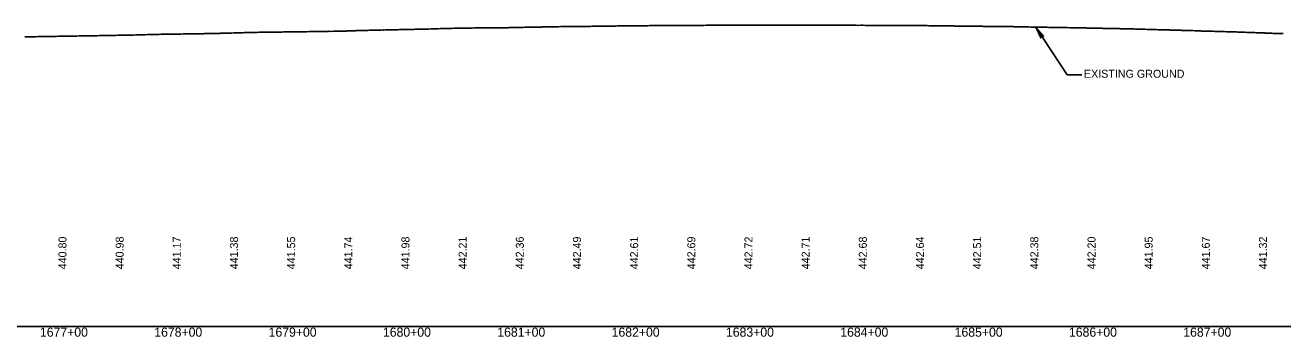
# Model space of a CAD drawing. Extents: x 2017200 to 2047700, y 854850 to 893350.
# Drawn here: x 2022663 to 2023763, y 859091 to 859364 of the extents above; entities that cross this region are included whole.
import ezdxf

# ---------------------------------------------------------------- set-up
doc = ezdxf.new("R2010")
doc.units = 0
for name, color, linetype in [('RD_DDB_Profile_EX', 7, 'Continuous'), ('RD_DDB_Profile_Lbl', 7, 'Continuous'), ('RD_DDB_StaTX', 7, 'Continuous'), ('RD_DDB_StripGrade', 7, 'Continuous'), ('RD_GPK_Profile_Cell', 7, 'Continuous')]:
    doc.layers.add(name, color=color, linetype=linetype)

msp = doc.modelspace()

# ---------------------------------------------------------------- linework, layer by layer
at = {"layer": 'RD_DDB_Profile_EX'}
msp.add_lwpolyline([(2022662.5, 859353.4), (2022664.3, 859353.4), (2022666.3, 859353.4), (2022668.3, 859353.5), (2022669, 859353.5), (2022670.4, 859353.5), (2022672.3, 859353.5), (2022674.2, 859353.6), (2022676.2, 859353.6), (2022676.8, 859353.6), (2022678.2, 859353.6), (2022680.2, 859353.6), (2022682.2, 859353.7), (2022684.2, 859353.7), (2022684.6, 859353.7), (2022686.2, 859353.7), (2022688.1, 859353.8), (2022690.1, 859353.8), (2022692.1, 859353.9), (2022692.4, 859353.9), (2022694.1, 859353.9), (2022696.1, 859353.9), (2022698.1, 859354), (2022700.2, 859354), (2022702.1, 859354), (2022704.1, 859354.1), (2022706, 859354.1), (2022708.1, 859354.1), (2022710, 859354.2), (2022712, 859354.2), (2022714, 859354.2), (2022716, 859354.3), (2022718, 859354.3), (2022720, 859354.3), (2022722.1, 859354.4), (2022723.9, 859354.4), (2022725.9, 859354.4), (2022727.9, 859354.5), (2022730, 859354.5), (2022731.4, 859354.6), (2022731.9, 859354.6), (2022733.9, 859354.6), (2022735.8, 859354.6), (2022737.8, 859354.7), (2022739.2, 859354.7), (2022739.8, 859354.7), (2022741.8, 859354.7), (2022743.8, 859354.8), (2022745.8, 859354.8), (2022747, 859354.8), (2022747.8, 859354.8), (2022749.8, 859354.9), (2022751.8, 859354.9), (2022753.8, 859355), (2022754.8, 859355), (2022755.7, 859355), (2022757.7, 859355), (2022759.7, 859355.1), (2022761.8, 859355.1), (2022762.6, 859355.2), (2022763.7, 859355.2), (2022765.7, 859355.2), (2022767.7, 859355.2), (2022769.8, 859355.3), (2022770.4, 859355.3), (2022771.7, 859355.4), (2022773.7, 859355.4), (2022775.6, 859355.4), (2022777.8, 859355.4), (2022778.2, 859355.5), (2022779.7, 859355.5), (2022781.7, 859355.6), (2022783.6, 859355.6), (2022785.5, 859355.6), (2022786, 859355.6), (2022787.5, 859355.6), (2022789.1, 859355.7), (2022789.5, 859355.7), (2022791.5, 859355.7), (2022792.2, 859355.7), (2022793.8, 859355.7), (2022794.9, 859355.7), (2022795.5, 859355.8), (2022797.1, 859355.8), (2022797.5, 859355.8), (2022799.4, 859355.8), (2022801.2, 859355.9), (2022801.6, 859355.9), (2022802.9, 859355.9), (2022803.5, 859355.9), (2022805.1, 859355.9), (2022805.4, 859355.9), (2022807.4, 859356), (2022809.6, 859356), (2022811, 859356), (2022811.5, 859356), (2022813.1, 859356), (2022813.4, 859356), (2022815.4, 859356.1), (2022817.2, 859356.1), (2022817.6, 859356.1), (2022819, 859356.1), (2022819.5, 859356.2), (2022821.1, 859356.2), (2022821.4, 859356.2), (2022823.4, 859356.2), (2022825.1, 859356.3), (2022825.6, 859356.3), (2022827, 859356.3), (2022827.5, 859356.3), (2022829.1, 859356.3), (2022829.4, 859356.3), (2022831.3, 859356.4), (2022833.1, 859356.4), (2022833.6, 859356.5), (2022835, 859356.5), (2022835.5, 859356.5), (2022837.4, 859356.5), (2022839.3, 859356.6), (2022840.6, 859356.6), (2022841.1, 859356.7), (2022841.7, 859356.7), (2022843.1, 859356.7), (2022843.4, 859356.7), (2022845.3, 859356.8), (2022847.3, 859356.8), (2022848.4, 859356.9), (2022849, 859356.9), (2022849.6, 859356.9), (2022851.1, 859356.9), (2022852.5, 859357), (2022853.1, 859357), (2022854.7, 859357.1), (2022855, 859357.1), (2022856.2, 859357.1), (2022857, 859357.1), (2022857.7, 859357.1), (2022859.1, 859357.2), (2022860.5, 859357.2), (2022861, 859357.2), (2022862.7, 859357.3), (2022863, 859357.3), (2022864, 859357.3), (2022865, 859357.3), (2022865.7, 859357.3), (2022867.1, 859357.4), (2022868.5, 859357.4), (2022869, 859357.4), (2022870.7, 859357.4), (2022871, 859357.4), (2022871.8, 859357.5), (2022873, 859357.5), (2022874.8, 859357.5), (2022875.1, 859357.5), (2022876.5, 859357.5), (2022877, 859357.5), (2022878.6, 859357.6), (2022879, 859357.6), (2022879.6, 859357.6), (2022880.9, 859357.6), (2022882.7, 859357.6), (2022883.1, 859357.6), (2022884.5, 859357.6), (2022885, 859357.6), (2022886.6, 859357.6), (2022886.9, 859357.6), (2022887.4, 859357.6), (2022888.9, 859357.7), (2022890.7, 859357.7), (2022891.2, 859357.7), (2022892.5, 859357.7), (2022893, 859357.7), (2022894.6, 859357.7), (2022895.2, 859357.7), (2022896.9, 859357.7), (2022898.9, 859357.8), (2022899.3, 859357.8), (2022900.5, 859357.8), (2022901.1, 859357.8), (2022902.6, 859357.8), (2022903, 859357.8), (2022904.9, 859357.9), (2022906.8, 859357.9), (2022907.4, 859357.9), (2022908.5, 859357.9), (2022909.1, 859357.9), (2022911, 859358), (2022912.9, 859358), (2022914.6, 859358), (2022915.5, 859358), (2022916.5, 859358), (2022917.1, 859358.1), (2022918.6, 859358.1), (2022919, 859358.1), (2022920.6, 859358.1), (2022920.9, 859358.1), (2022922.6, 859358.1), (2022923.8, 859358.1), (2022924.6, 859358.1), (2022925.5, 859358.2), (2022926.6, 859358.2), (2022928, 859358.2), (2022928.6, 859358.3), (2022930.2, 859358.2), (2022930.6, 859358.2), (2022932.5, 859358.3), (2022933.3, 859358.3), (2022934.2, 859358.3), (2022934.6, 859358.3), (2022935.9, 859358.4), (2022936.6, 859358.4), (2022938.1, 859358.4), (2022938.5, 859358.4), (2022940.2, 859358.5), (2022940.5, 859358.5), (2022941.4, 859358.5), (2022942, 859358.5), (2022942.6, 859358.5), (2022943.9, 859358.5), (2022944.6, 859358.6), (2022946.1, 859358.6), (2022946.5, 859358.6), (2022948.2, 859358.6), (2022948.5, 859358.7), (2022949.8, 859358.7), (2022950.2, 859358.7), (2022950.7, 859358.7), (2022951.8, 859358.7), (2022952.6, 859358.8), (2022954, 859358.8), (2022954.5, 859358.8), (2022956.1, 859358.9), (2022956.5, 859358.9), (2022957.6, 859358.9), (2022958.4, 859358.9), (2022958.8, 859358.9), (2022959.8, 859358.9), (2022960.6, 859358.9), (2022962, 859359), (2022962.5, 859359), (2022964.1, 859359.1), (2022964.5, 859359.1), (2022965.4, 859359.1), (2022966.4, 859359.1), (2022968.2, 859359.2), (2022968.7, 859359.2), (2022970, 859359.2), (2022970.5, 859359.2), (2022972.1, 859359.3), (2022972.5, 859359.3), (2022973.2, 859359.3), (2022974.4, 859359.3), (2022976.1, 859359.4), (2022976.7, 859359.3), (2022978, 859359.4), (2022978.5, 859359.4), (2022980.1, 859359.5), (2022980.5, 859359.5), (2022981, 859359.5), (2022982.4, 859359.5), (2022984.3, 859359.6), (2022984.9, 859359.5), (2022986, 859359.6), (2022986.6, 859359.6), (2022988.1, 859359.6), (2022988.4, 859359.6), (2022988.8, 859359.6), (2022990.4, 859359.7), (2022992.3, 859359.7), (2022994.1, 859359.7), (2022994.6, 859359.7), (2022996.1, 859359.8), (2022996.6, 859359.8), (2022998.3, 859359.8), (2023000.3, 859359.9), (2023002.1, 859359.9), (2023002.7, 859359.9), (2023004.1, 859360), (2023004.4, 859360), (2023006.3, 859360), (2023008.2, 859360.1), (2023010, 859360.1), (2023010.9, 859360.1), (2023012.2, 859360.1), (2023013.3, 859360.2), (2023014, 859360.2), (2023015.6, 859360.2), (2023016, 859360.2), (2023018, 859360.3), (2023020, 859360.4), (2023020.5, 859360.4), (2023022, 859360.4), (2023023.6, 859360.5), (2023024, 859360.5), (2023026, 859360.6), (2023027.9, 859360.6), (2023030.1, 859360.6), (2023031.5, 859360.7), (2023032, 859360.7), (2023034, 859360.8), (2023035.9, 859360.8), (2023037.9, 859360.9), (2023040, 859360.9), (2023041.6, 859360.9), (2023041.9, 859360.9), (2023043.4, 859360.9), (2023043.9, 859360.9), (2023045.9, 859361), (2023048, 859361), (2023049.5, 859361), (2023049.9, 859361.1), (2023051.2, 859361.1), (2023051.9, 859361.1), (2023053.8, 859361.1), (2023055.8, 859361.2), (2023058, 859361.2), (2023059, 859361.2), (2023059.6, 859361.2), (2023059.9, 859361.2), (2023061.8, 859361.2), (2023063.8, 859361.3), (2023066, 859361.3), (2023066.8, 859361.3), (2023067.5, 859361.3), (2023067.9, 859361.3), (2023069.8, 859361.3), (2023071.8, 859361.3), (2023073.7, 859361.3), (2023074.6, 859361.3), (2023075.6, 859361.3), (2023075.9, 859361.3), (2023077.8, 859361.4), (2023079.8, 859361.4), (2023081.7, 859361.4), (2023082.4, 859361.4), (2023083.7, 859361.4), (2023084.1, 859361.4), (2023085.5, 859361.4), (2023085.9, 859361.5), (2023087.7, 859361.5), (2023089.7, 859361.5), (2023090.2, 859361.5), (2023091.7, 859361.6), (2023093.5, 859361.6), (2023094, 859361.6), (2023095.5, 859361.7), (2023095.8, 859361.7), (2023098, 859361.7), (2023099.7, 859361.8), (2023101.6, 859361.8), (2023103.4, 859361.9), (2023103.9, 859361.9), (2023105.5, 859361.9), (2023105.8, 859361.9), (2023107, 859361.9), (2023107.4, 859361.9), (2023109.4, 859362), (2023111.4, 859362), (2023112.1, 859362), (2023113.6, 859362), (2023114.8, 859362), (2023115.4, 859362.1), (2023117, 859362.1), (2023117.4, 859362.1), (2023119.4, 859362.1), (2023121.4, 859362.2), (2023122.1, 859362.2), (2023123.5, 859362.2), (2023124.9, 859362.2), (2023125.4, 859362.2), (2023127, 859362.2), (2023127.3, 859362.2), (2023129.3, 859362.2), (2023131.3, 859362.3), (2023133.4, 859362.3), (2023135, 859362.3), (2023135.3, 859362.3), (2023137.3, 859362.3), (2023139.3, 859362.3), (2023141.3, 859362.4), (2023143.4, 859362.4), (2023145, 859362.4), (2023145.3, 859362.4), (2023147.2, 859362.4), (2023149.2, 859362.5), (2023151.5, 859362.5), (2023152.8, 859362.5), (2023153.3, 859362.5), (2023155.2, 859362.5), (2023157.2, 859362.5), (2023159.2, 859362.6), (2023160.4, 859362.6), (2023161, 859362.6), (2023161.4, 859362.6), (2023162.9, 859362.6), (2023163.3, 859362.6), (2023165.2, 859362.7), (2023167.1, 859362.7), (2023168.2, 859362.7), (2023169.1, 859362.7), (2023171, 859362.8), (2023171.4, 859362.8), (2023172.9, 859362.8), (2023173.2, 859362.8), (2023175.1, 859362.8), (2023176, 859362.8), (2023177.1, 859362.8), (2023179.1, 859362.8), (2023180.9, 859362.9), (2023181.3, 859362.9), (2023182.9, 859362.9), (2023183.2, 859362.9), (2023183.7, 859362.9), (2023185.1, 859362.9), (2023187, 859362.9), (2023189, 859363), (2023190.9, 859363), (2023191.2, 859363), (2023191.5, 859363), (2023193.1, 859363), (2023195, 859363), (2023197, 859363), (2023199, 859363), (2023199.3, 859363), (2023200.8, 859363.1), (2023201.2, 859363), (2023203.1, 859363.1), (2023205, 859363.1), (2023207.1, 859363.1), (2023208.9, 859363.2), (2023210.8, 859363.2), (2023211.2, 859363.2), (2023212.8, 859363.2), (2023214.4, 859363.2), (2023214.9, 859363.2), (2023216.7, 859363.2), (2023218.7, 859363.2), (2023220.7, 859363.3), (2023221.1, 859363.3), (2023222.7, 859363.3), (2023224.4, 859363.3), (2023224.7, 859363.3), (2023226.7, 859363.3), (2023228.7, 859363.3), (2023230.7, 859363.3), (2023231, 859363.3), (2023232.7, 859363.3), (2023234.7, 859363.3), (2023236.6, 859363.3), (2023238.6, 859363.4), (2023240.6, 859363.4), (2023242.7, 859363.4), (2023244.6, 859363.4), (2023246.6, 859363.4), (2023248.6, 859363.4), (2023250.5, 859363.4), (2023252.6, 859363.4), (2023253.9, 859363.4), (2023254.6, 859363.4), (2023256.5, 859363.4), (2023258.5, 859363.5), (2023260.5, 859363.5), (2023261.7, 859363.5), (2023262.6, 859363.5), (2023264.5, 859363.5), (2023266.5, 859363.5), (2023268.5, 859363.5), (2023269.5, 859363.5), (2023270.4, 859363.5), (2023272.6, 859363.5), (2023274.2, 859363.5), (2023274.5, 859363.5), (2023276.4, 859363.5), (2023277.3, 859363.5), (2023278.4, 859363.5), (2023280.4, 859363.5), (2023282.4, 859363.6), (2023284.5, 859363.6), (2023285.1, 859363.6), (2023286.4, 859363.6), (2023288.4, 859363.6), (2023290.3, 859363.6), (2023292.3, 859363.6), (2023292.9, 859363.6), (2023294.5, 859363.6), (2023296.4, 859363.6), (2023298.3, 859363.6), (2023300.3, 859363.6), (2023300.7, 859363.6), (2023302.3, 859363.6), (2023304.1, 859363.6), (2023304.5, 859363.6), (2023306.3, 859363.6), (2023308.5, 859363.6), (2023310.2, 859363.6), (2023312.2, 859363.6), (2023314.2, 859363.6), (2023316.3, 859363.6), (2023318.2, 859363.6), (2023320.2, 859363.6), (2023322.1, 859363.6), (2023324.1, 859363.6), (2023326, 859363.6), (2023326.3, 859363.6), (2023328.2, 859363.6), (2023330.2, 859363.6), (2023332.1, 859363.6), (2023334.1, 859363.6), (2023336, 859363.6), (2023336.4, 859363.6), (2023338, 859363.6), (2023340, 859363.6), (2023341.9, 859363.6), (2023343.9, 859363.6), (2023345.9, 859363.6), (2023348.2, 859363.6), (2023349.9, 859363.6), (2023351.9, 859363.6), (2023353.9, 859363.6), (2023355.3, 859363.6), (2023355.8, 859363.6), (2023357.8, 859363.5), (2023360.1, 859363.6), (2023361.8, 859363.5), (2023363.1, 859363.5), (2023363.8, 859363.5), (2023365.8, 859363.5), (2023367.8, 859363.5), (2023369.8, 859363.5), (2023370.9, 859363.5), (2023371.8, 859363.5), (2023373.8, 859363.5), (2023375.7, 859363.5), (2023377.7, 859363.5), (2023378.7, 859363.5), (2023379.7, 859363.5), (2023381.7, 859363.5), (2023383.7, 859363.5), (2023385.7, 859363.5), (2023386.5, 859363.5), (2023387.7, 859363.5), (2023389.7, 859363.5), (2023391.6, 859363.4), (2023393.8, 859363.5), (2023394.3, 859363.5), (2023395.4, 859363.5), (2023395.7, 859363.5), (2023397.7, 859363.4), (2023399.6, 859363.4), (2023401.6, 859363.4), (2023402.1, 859363.4), (2023403.6, 859363.4), (2023405.7, 859363.4), (2023407.3, 859363.4), (2023407.7, 859363.4), (2023409.6, 859363.4), (2023409.9, 859363.4), (2023411.6, 859363.4), (2023413.5, 859363.3), (2023415.5, 859363.3), (2023417.7, 859363.3), (2023419.3, 859363.3), (2023419.6, 859363.3), (2023421.5, 859363.3), (2023423.5, 859363.2), (2023425.5, 859363.2), (2023427.5, 859363.2), (2023427.8, 859363.2), (2023429.1, 859363.2), (2023429.7, 859363.2), (2023431.2, 859363.2), (2023431.6, 859363.2), (2023433.5, 859363.2), (2023435.5, 859363.2), (2023437.4, 859363.2), (2023439.2, 859363.2), (2023439.8, 859363.2), (2023441.1, 859363.2), (2023441.6, 859363.2), (2023443.1, 859363.2), (2023443.5, 859363.2), (2023445.4, 859363.2), (2023447.4, 859363.2), (2023449.4, 859363.2), (2023451.2, 859363.2), (2023451.8, 859363.2), (2023453.1, 859363.1), (2023453.6, 859363.1), (2023455.1, 859363.1), (2023455.5, 859363.1), (2023456.7, 859363.1), (2023457.1, 859363.1), (2023457.4, 859363.1), (2023459.4, 859363.1), (2023461.3, 859363), (2023463.1, 859363), (2023463.8, 859363), (2023464.5, 859363), (2023465, 859363), (2023465.6, 859363), (2023467.1, 859363), (2023467.5, 859363), (2023469.1, 859362.9), (2023469.4, 859362.9), (2023471.3, 859362.9), (2023472.3, 859362.9), (2023473.3, 859362.9), (2023475, 859362.9), (2023475.8, 859362.8), (2023477, 859362.8), (2023477.6, 859362.8), (2023479, 859362.7), (2023479.5, 859362.7), (2023480.1, 859362.7), (2023481, 859362.7), (2023481.4, 859362.7), (2023483, 859362.7), (2023483.3, 859362.7), (2023485.2, 859362.7), (2023487, 859362.6), (2023488, 859362.6), (2023489, 859362.6), (2023489.6, 859362.6), (2023491, 859362.6), (2023491.5, 859362.6), (2023492.9, 859362.6), (2023493.3, 859362.6), (2023494.9, 859362.6), (2023495.3, 859362.6), (2023495.7, 859362.6), (2023496.9, 859362.6), (2023497.2, 859362.6), (2023498.9, 859362.6), (2023500.1, 859362.6), (2023501, 859362.5), (2023501.9, 859362.5), (2023502.9, 859362.5), (2023503.5, 859362.5), (2023504.2, 859362.5), (2023504.9, 859362.5), (2023506.4, 859362.5), (2023506.9, 859362.5), (2023508.5, 859362.5), (2023508.9, 859362.5), (2023510.5, 859362.4), (2023510.8, 859362.4), (2023511.3, 859362.4), (2023512.2, 859362.4), (2023513, 859362.4), (2023513.8, 859362.4), (2023514.9, 859362.4), (2023516.1, 859362.4), (2023516.9, 859362.4), (2023518.3, 859362.4), (2023519.1, 859362.4), (2023520.4, 859362.4), (2023520.8, 859362.4), (2023522.4, 859362.3), (2023522.8, 859362.3), (2023524.8, 859362.3), (2023525.8, 859362.3), (2023526.9, 859362.3), (2023528, 859362.2), (2023528.8, 859362.2), (2023530.2, 859362.2), (2023530.8, 859362.2), (2023532.3, 859362.2), (2023532.8, 859362.2), (2023534.7, 859362.2), (2023536.7, 859362.1), (2023538.5, 859362.1), (2023538.9, 859362.1), (2023540, 859362.1), (2023540.8, 859362.1), (2023542.7, 859362), (2023544.3, 859362), (2023544.7, 859362), (2023546.3, 859361.9), (2023546.7, 859361.9), (2023548.7, 859361.9), (2023550.6, 859361.9), (2023552.4, 859361.8), (2023552.8, 859361.8), (2023554.1, 859361.8), (2023554.7, 859361.8), (2023556.2, 859361.8), (2023556.7, 859361.8), (2023558.3, 859361.7), (2023558.6, 859361.7), (2023560.3, 859361.7), (2023560.6, 859361.7), (2023562.6, 859361.7), (2023564.3, 859361.6), (2023564.8, 859361.6), (2023565.9, 859361.6), (2023566.7, 859361.6), (2023568.1, 859361.6), (2023568.6, 859361.6), (2023570.2, 859361.5), (2023570.6, 859361.5), (2023572.2, 859361.5), (2023572.6, 859361.5), (2023573.7, 859361.5), (2023574.2, 859361.5), (2023574.5, 859361.5), (2023576.5, 859361.4), (2023578.2, 859361.4), (2023578.8, 859361.4), (2023579.9, 859361.4), (2023580.6, 859361.3), (2023581.5, 859361.3), (2023582.1, 859361.3), (2023582.6, 859361.3), (2023584.1, 859361.3), (2023584.5, 859361.3), (2023586.2, 859361.3), (2023586.5, 859361.3), (2023588.5, 859361.2), (2023589.3, 859361.2), (2023590.4, 859361.2), (2023590.9, 859361.2), (2023591.8, 859361.1), (2023592.7, 859361.1), (2023593.9, 859361.1), (2023594.6, 859361.1), (2023596, 859361.1), (2023596.5, 859361.1), (2023597.1, 859361.1), (2023598, 859361), (2023598.5, 859361), (2023600.1, 859361), (2023600.4, 859361), (2023602.4, 859360.9), (2023604.1, 859360.9), (2023604.9, 859360.9), (2023605.8, 859360.8), (2023606.6, 859360.8), (2023607.9, 859360.8), (2023608.5, 859360.8), (2023610, 859360.8), (2023610.4, 859360.8), (2023612, 859360.7), (2023612.7, 859360.7), (2023614, 859360.7), (2023614.3, 859360.7), (2023616.3, 859360.7), (2023618, 859360.6), (2023618.7, 859360.6), (2023619.8, 859360.6), (2023620.5, 859360.5), (2023621.9, 859360.5), (2023622.4, 859360.5), (2023623.9, 859360.5), (2023624.4, 859360.5), (2023625.9, 859360.4), (2023626.3, 859360.4), (2023627.9, 859360.4), (2023628.3, 859360.4), (2023630.2, 859360.4), (2023631.9, 859360.3), (2023632.6, 859360.3), (2023633.8, 859360.2), (2023634.4, 859360.2), (2023636.3, 859360.2), (2023637.9, 859360.1), (2023638.3, 859360.1), (2023639.9, 859360.1), (2023640.2, 859360.1), (2023642.2, 859360), (2023644.1, 859359.9), (2023645.9, 859359.9), (2023646.6, 859359.8), (2023647.7, 859359.8), (2023648.4, 859359.8), (2023649.8, 859359.8), (2023650.3, 859359.8), (2023651.8, 859359.7), (2023652.2, 859359.7), (2023653.8, 859359.6), (2023654.1, 859359.6), (2023656.1, 859359.6), (2023658.1, 859359.5), (2023659.5, 859359.5), (2023659.8, 859359.5), (2023660.6, 859359.5), (2023661.7, 859359.4), (2023662.3, 859359.4), (2023663.7, 859359.4), (2023664.2, 859359.3), (2023665.7, 859359.3), (2023666.1, 859359.3), (2023667.3, 859359.2), (2023667.7, 859359.2), (2023668.1, 859359.2), (2023669.7, 859359.2), (2023670, 859359.2), (2023672, 859359.1), (2023673.7, 859359.1), (2023674.6, 859359), (2023675.1, 859359), (2023675.6, 859359), (2023676.4, 859358.9), (2023677.6, 859358.9), (2023678.2, 859358.9), (2023679.7, 859358.9), (2023680.1, 859358.9), (2023681.7, 859358.8), (2023682, 859358.8), (2023682.9, 859358.8), (2023683.6, 859358.8), (2023684, 859358.8), (2023686, 859358.7), (2023687.6, 859358.7), (2023688.8, 859358.6), (2023689.5, 859358.6), (2023690.7, 859358.6), (2023691.6, 859358.5), (2023692.2, 859358.5), (2023693.6, 859358.5), (2023694.1, 859358.5), (2023695.6, 859358.5), (2023696, 859358.4), (2023697.6, 859358.4), (2023698, 859358.4), (2023698.5, 859358.4), (2023699.6, 859358.4), (2023699.9, 859358.3), (2023701.9, 859358.3), (2023703.5, 859358.2), (2023704.5, 859358.2), (2023705.5, 859358.2), (2023706.3, 859358.1), (2023707.5, 859358.1), (2023708.1, 859358.1), (2023709.5, 859358), (2023710, 859358), (2023711.5, 859358), (2023711.9, 859358), (2023713.5, 859357.9), (2023714, 859357.9), (2023715.5, 859357.9), (2023715.8, 859357.9), (2023717.5, 859357.8), (2023718.7, 859357.8), (2023719.5, 859357.7), (2023720.4, 859357.7), (2023721.5, 859357.7), (2023721.8, 859357.7), (2023722.2, 859357.7), (2023723.4, 859357.6), (2023724, 859357.6), (2023725.4, 859357.5), (2023725.9, 859357.5), (2023727.4, 859357.5), (2023727.9, 859357.4), (2023729.8, 859357.4), (2023731.4, 859357.3), (2023733.7, 859357.2), (2023735.4, 859357.2), (2023736.3, 859357.2), (2023737.4, 859357.1), (2023738.5, 859357.1), (2023739.4, 859357), (2023740.7, 859357), (2023741.4, 859356.9), (2023742.8, 859356.9), (2023743.3, 859356.9), (2023744.8, 859356.8), (2023745.3, 859356.8), (2023746.9, 859356.8), (2023747.3, 859356.7), (2023749, 859356.6), (2023749.4, 859356.6), (2023749.9, 859356.6), (2023751.4, 859356.5), (2023752.3, 859356.5), (2023753.3, 859356.5), (2023754.5, 859356.4), (2023755.3, 859356.4), (2023756.6, 859356.3), (2023757.3, 859356.3), (2023758.7, 859356.3), (2023759.3, 859356.3), (2023760.8, 859356.2), (2023761.2, 859356.2), (2023762.8, 859356.2), (2023763.2, 859356.2)], dxfattribs=at)
at = {"layer": 'RD_DDB_Profile_Lbl'}
for p, q in [((2023574.1, 859320.2), (2023546.7, 859361.9)), ((2023587, 859320.2), (2023574.1, 859320.2))]:
    msp.add_line(p, q, dxfattribs=at)
msp.add_lwpolyline([(2023546.7, 859361.9), (2023551.1, 859352.4), (2023551.5, 859354.6), (2023553.7, 859354.1)], close=True, dxfattribs=at)
at = {"layer": 'RD_GPK_Profile_Cell'}
msp.add_line((2020500, 859100), (2047700, 859100), dxfattribs=at)

# ---------------------------------------------------------------- texts
at = {"layer": 'RD_DDB_Profile_Lbl'}
msp.add_text('EXISTING GROUND', height=7, dxfattribs=at).set_placement((2023588.9, 859317.6))
at = {"layer": 'RD_DDB_StaTX'}
for s, p in [('1677+00', (2022675.8, 859091)), ('1678+00', (2022775.8, 859091)), ('1679+00', (2022875.8, 859091)), ('1680+00', (2022975.8, 859091)), ('1681+00', (2023075.8, 859091)), ('1682+00', (2023175.8, 859091)), ('1683+00', (2023275.8, 859091)), ('1684+00', (2023375.8, 859091)), ('1685+00', (2023475.8, 859091)), ('1686+00', (2023575.8, 859091)), ('1687+00', (2023675.8, 859091))]:
    msp.add_text(s, height=8, dxfattribs=at).set_placement(p)
at = {"layer": 'RD_DDB_StripGrade'}
for s, p in [('440.80', (2022699, 859150)), ('440.98', (2022749, 859150)), ('441.17', (2022799, 859150)), ('441.38', (2022849, 859150)), ('441.55', (2022899, 859150)), ('441.74', (2022949, 859150)), ('441.98', (2022999, 859150)), ('442.21', (2023049, 859150)), ('442.36', (2023099, 859150)), ('442.49', (2023149, 859150)), ('442.61', (2023199, 859150)), ('442.69', (2023249, 859150)), ('442.72', (2023299, 859150)), ('442.71', (2023349, 859150)), ('442.68', (2023399, 859150)), ('442.64', (2023449, 859150)), ('442.51', (2023499, 859150)), ('442.38', (2023549, 859150)), ('442.20', (2023599, 859150)), ('441.95', (2023649, 859150)), ('441.67', (2023699, 859150)), ('441.32', (2023749, 859150))]:
    msp.add_text(s, height=7, rotation=90, dxfattribs=at).set_placement(p)

doc.saveas('drawing.dxf')
